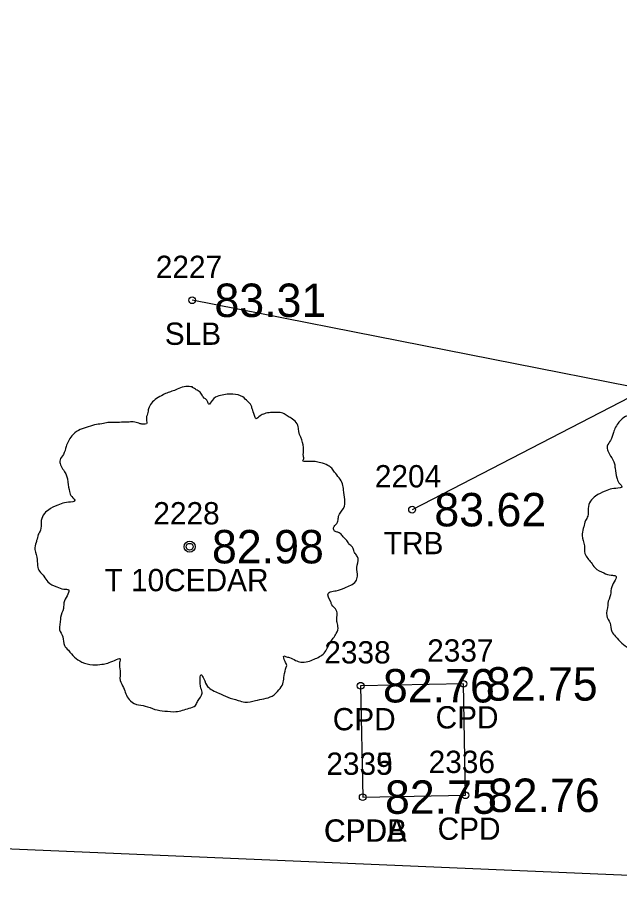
# Model space of a CAD drawing. Extents: x 2139392 to 2143384, y 505395 to 510520.
# Drawn here: x 2140520.96 to 2140547.95, y 507174.26 to 507214.01 of the extents above; entities that cross this region are included whole.
import ezdxf

# ---------------------------------------------------------------- set-up
doc = ezdxf.new("R2010")
doc.units = 0
for name, color, linetype in [('RD_EX_Conc', 7, 'Continuous'), ('RD_EX_Conc_txCode', 7, 'Continuous'), ('RD_EX_Driveway', 7, 'Continuous'), ('RD_EX_TX_Conc_ELEV', 7, 'Continuous'), ('RD_EX_TX_VEG_ELEV', 7, 'Continuous'), ('RD_EX_VEG', 7, 'Continuous'), ('RD_EX_VEG_txCode', 7, 'Continuous'), ('RD_SMD_Locator', 7, 'Continuous')]:
    doc.layers.add(name, color=color, linetype=linetype)

msp = doc.modelspace()

# ---------------------------------------------------------------- linework, layer by layer
at = {"layer": 'RD_EX_Conc'}
msp.add_lwpolyline([(2140536.439, 507179.026), (2140541.052, 507179.109), (2140540.962, 507184.108), (2140536.348, 507184.025), (2140536.439, 507179.026)], dxfattribs=at)
at = {"layer": 'RD_EX_Driveway'}
msp.add_lwpolyline([(2140577.5, 507174.261), (2140494.03, 507177.825), (2140424.011, 507190.878)], dxfattribs=at)
at = {"layer": 'RD_EX_VEG'}
for points in [[(2140406.687, 507704.714), (2140540.941, 507674.412), (2140569.48, 507207.834), (2140538.654, 507191.927)], [(2140565.275, 507178.078), (2140562.927, 507194.602), (2140528.788, 507201.324)]]:
    msp.add_lwpolyline(points, dxfattribs=at)
for centre, radius in [((2140528.677, 507190.266), 0.25), ((2140528.665, 507190.247), 0.0001)]:
    msp.add_circle(centre, radius, dxfattribs=at)
for points in [[(2140553.358, 507198.057), (2140553.058, 507198.082), (2140552.733, 507197.982), (2140552.483, 507197.883), (2140552.258, 507197.808), (2140552.033, 507197.708), (2140551.734, 507197.533), (2140551.509, 507197.333), (2140551.384, 507197.083), (2140551.334, 507196.858), (2140551.284, 507196.583), (2140551.284, 507196.408), (2140551.159, 507196.383), (2140551.009, 507196.408), (2140550.759, 507196.483), (2140550.509, 507196.483), (2140550.259, 507196.483), (2140549.909, 507196.458), (2140549.56, 507196.458), (2140549.285, 507196.408), (2140548.96, 507196.358), (2140548.585, 507196.233), (2140548.235, 507196.108), (2140547.935, 507195.858), (2140547.685, 507195.384), (2140547.56, 507195.034), (2140547.41, 507194.784), (2140547.56, 507194.334), (2140547.735, 507193.984), (2140547.76, 507193.784), (2140547.835, 507193.36), (2140547.935, 507193.135), (2140548.06, 507192.935), (2140547.985, 507192.91), (2140547.61, 507192.86), (2140547.311, 507192.76), (2140546.886, 507192.535), (2140546.661, 507192.31), (2140546.561, 507191.985), (2140546.536, 507191.635), (2140546.436, 507191.435), (2140546.361, 507191.16), (2140546.336, 507191.085), (2140546.286, 507190.761), (2140546.386, 507190.311), (2140546.411, 507189.961), (2140546.536, 507189.736), (2140546.686, 507189.561), (2140546.861, 507189.311), (2140547.261, 507189.086), (2140547.585, 507188.986), (2140547.785, 507188.961), (2140547.61, 507188.462), (2140547.56, 507188.112), (2140547.436, 507187.712), (2140547.436, 507187.637), (2140547.386, 507187.162), (2140547.535, 507186.837), (2140547.61, 507186.463), (2140547.785, 507186.238), (2140548.06, 507185.938), (2140548.385, 507185.713), (2140548.885, 507185.588), (2140549.285, 507185.613), (2140549.859, 507185.788), (2140550.109, 507185.863), (2140550.084, 507185.688), (2140550.109, 507185.313), (2140550.109, 507184.888), (2140550.259, 507184.563), (2140550.359, 507184.288), (2140550.509, 507184.039), (2140550.834, 507183.814), (2140551.234, 507183.739), (2140551.659, 507183.589), (2140552.109, 507183.514), (2140552.608, 507183.489), (2140553.208, 507183.639), (2140553.483, 507183.764), (2140553.583, 507183.939), (2140553.783, 507184.313), (2140553.733, 507184.538), (2140553.758, 507185.138), (2140553.858, 507184.963), (2140554.033, 507184.613), (2140554.532, 507184.313), (2140554.932, 507184.139), (2140555.407, 507183.989), (2140555.707, 507183.914), (2140556.182, 507183.989), (2140556.557, 507184.064), (2140556.931, 507184.189), (2140557.231, 507184.463), (2140557.406, 507184.738), (2140557.456, 507185.013), (2140557.531, 507185.388), (2140557.581, 507185.563)], [(2140528.809, 507197.433), (2140528.509, 507197.458), (2140528.184, 507197.358), (2140527.935, 507197.258), (2140527.71, 507197.183), (2140527.485, 507197.083), (2140527.185, 507196.909), (2140526.96, 507196.709), (2140526.835, 507196.459), (2140526.785, 507196.234), (2140526.735, 507195.959), (2140526.735, 507195.784), (2140526.61, 507195.759), (2140526.46, 507195.784), (2140526.21, 507195.859), (2140525.96, 507195.859), (2140525.71, 507195.859), (2140525.361, 507195.834), (2140525.011, 507195.834), (2140524.736, 507195.784), (2140524.411, 507195.734), (2140524.036, 507195.609), (2140523.686, 507195.484), (2140523.387, 507195.234), (2140523.137, 507194.76), (2140523.012, 507194.41), (2140522.862, 507194.16), (2140523.012, 507193.71), (2140523.187, 507193.36), (2140523.212, 507193.16), (2140523.287, 507192.735), (2140523.387, 507192.511), (2140523.511, 507192.311), (2140523.437, 507192.286), (2140523.062, 507192.236), (2140522.762, 507192.136), (2140522.337, 507191.911), (2140522.112, 507191.686), (2140522.012, 507191.361), (2140521.987, 507191.011), (2140521.887, 507190.811), (2140521.812, 507190.536), (2140521.787, 507190.461), (2140521.737, 507190.137), (2140521.837, 507189.687), (2140521.862, 507189.337), (2140521.987, 507189.112), (2140522.137, 507188.937), (2140522.312, 507188.687), (2140522.712, 507188.462), (2140523.037, 507188.362), (2140523.237, 507188.337), (2140523.062, 507187.838), (2140523.012, 507187.488), (2140522.887, 507187.088), (2140522.887, 507187.013), (2140522.837, 507186.538), (2140522.987, 507186.213), (2140523.062, 507185.838), (2140523.237, 507185.614), (2140523.511, 507185.314), (2140523.836, 507185.089), (2140524.336, 507184.964), (2140524.736, 507184.989), (2140525.311, 507185.164), (2140525.561, 507185.239), (2140525.536, 507185.064), (2140525.561, 507184.689), (2140525.561, 507184.264), (2140525.71, 507183.939), (2140525.81, 507183.664), (2140525.96, 507183.414), (2140526.285, 507183.19), (2140526.685, 507183.115), (2140527.11, 507182.965), (2140527.56, 507182.89), (2140528.059, 507182.865), (2140528.659, 507183.015), (2140528.934, 507183.14), (2140529.034, 507183.315), (2140529.234, 507183.689), (2140529.184, 507183.914), (2140529.209, 507184.514), (2140529.309, 507184.339), (2140529.484, 507183.989), (2140529.984, 507183.689), (2140530.383, 507183.514), (2140530.858, 507183.364), (2140531.158, 507183.29), (2140531.633, 507183.364), (2140532.008, 507183.439), (2140532.383, 507183.564), (2140532.682, 507183.839), (2140532.857, 507184.114), (2140532.907, 507184.389), (2140532.982, 507184.764), (2140533.032, 507184.939)], [(2140533.032, 507184.939), (2140532.957, 507185.114), (2140532.907, 507185.364), (2140532.982, 507185.339), (2140533.157, 507185.289), (2140533.432, 507185.164), (2140533.657, 507185.089), (2140533.982, 507185.114), (2140534.257, 507185.214), (2140534.707, 507185.489), (2140534.981, 507185.963), (2140535.256, 507186.363), (2140535.331, 507186.688), (2140535.281, 507186.913), (2140535.256, 507187.413), (2140535.056, 507187.663), (2140535.006, 507187.788), (2140534.906, 507188.187), (2140534.981, 507188.237), (2140535.256, 507188.287), (2140535.631, 507188.412), (2140535.906, 507188.537), (2140536.131, 507188.712), (2140536.206, 507188.937), (2140536.181, 507189.337), (2140536.231, 507189.737), (2140536.156, 507189.887), (2140536.056, 507190.037), (2140535.981, 507190.237), (2140535.831, 507190.386), (2140535.731, 507190.536), (2140535.631, 507190.636), (2140535.506, 507190.786), (2140535.331, 507190.911), (2140535.181, 507190.961), (2140535.131, 507191.111), (2140535.281, 507191.311), (2140535.331, 507191.411), (2140535.356, 507191.636), (2140535.581, 507191.986), (2140535.631, 507192.386), (2140535.581, 507192.81), (2140535.531, 507193.085), (2140535.381, 507193.36), (2140535.181, 507193.61), (2140535.056, 507193.785), (2140534.881, 507193.91), (2140534.557, 507194.035), (2140534.307, 507194.085), (2140533.957, 507194.085), (2140533.757, 507194.135), (2140533.782, 507194.185), (2140533.782, 507194.335), (2140533.782, 507194.61), (2140533.707, 507195.059), (2140533.557, 507195.559), (2140533.557, 507195.584), (2140533.457, 507195.834), (2140533.232, 507196.034), (2140533.057, 507196.134), (2140532.857, 507196.259), (2140532.607, 507196.284), (2140532.308, 507196.284), (2140532.033, 507196.234), (2140531.833, 507196.134), (2140531.658, 507196.009), (2140531.583, 507196.159), (2140531.483, 507196.459), (2140531.433, 507196.609), (2140531.283, 507196.784), (2140531.058, 507196.984), (2140530.608, 507197.108), (2140529.984, 507197.034), (2140529.684, 507196.834), (2140529.534, 507196.659), (2140529.484, 507196.784), (2140529.284, 507196.984), (2140529.184, 507197.158), (2140529.009, 507197.283), (2140528.859, 507197.383), (2140528.759, 507197.433)]]:
    msp.add_spline(points, degree=3, dxfattribs=at)
at = {"layer": 'RD_SMD_Locator'}
for centre in [(2140528.788, 507201.324), (2140538.654, 507191.927), (2140528.677, 507190.266), (2140540.962, 507184.108), (2140536.348, 507184.025), (2140536.439, 507179.026), (2140536.439, 507179.026), (2140541.052, 507179.109)]:
    msp.add_circle(centre, 0.15, dxfattribs=at)

# ---------------------------------------------------------------- texts
at = {"layer": 'RD_EX_Conc_txCode'}
for s, p in [('2338', (2140534.718, 507185.025)), ('2337', (2140539.332, 507185.108)), ('CPD', (2140535.096, 507182.025)), ('CPD', (2140539.71, 507182.108)), ('2335', (2140534.809, 507180.026)), ('2339', (2140534.809, 507180.026)), ('2336', (2140539.399, 507180.109)), ('CPDA', (2140534.698, 507177.026)), ('CPDB', (2140534.714, 507177.026)), ('CPD', (2140539.8, 507177.109))]:
    msp.add_text(s, height=1, dxfattribs=at).set_placement(p)
at = {"layer": 'RD_EX_TX_Conc_ELEV'}
for s, p in [('82.76', (2140537.348, 507183.275)), ('82.75', (2140541.962, 507183.358)), ('82.76', (2140542.052, 507178.359)), ('82.75', (2140537.439, 507178.276)), ('82.75', (2140537.439, 507178.276))]:
    msp.add_text(s, height=1.5, dxfattribs=at).set_placement(p)
at = {"layer": 'RD_EX_TX_VEG_ELEV'}
for s, p in [('83.31', (2140529.788, 507200.574)), ('83.62', (2140539.654, 507191.177)), ('82.98', (2140529.677, 507189.516))]:
    msp.add_text(s, height=1.5, dxfattribs=at).set_placement(p)
at = {"layer": 'RD_EX_VEG_txCode'}
for s, p in [('2227', (2140527.158, 507202.324)), ('SLB', (2140527.56, 507199.324)), ('2204', (2140536.985, 507192.927)), ('2228', (2140527.047, 507191.266)), ('TRB', (2140537.387, 507189.927)), ('T 10CEDAR', (2140524.858, 507188.266))]:
    msp.add_text(s, height=1, dxfattribs=at).set_placement(p)

doc.saveas('drawing.dxf')
